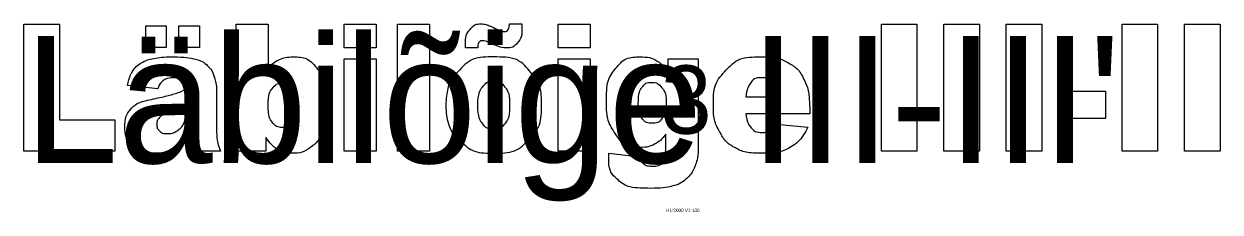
# Model space of a CAD drawing. Extents: x 532503 to 539665, y 6557663 to 6561526.
# Drawn here: x 537545.4 to 537645.4, y 6560010.9 to 6560026.6 of the extents above; entities that cross this region are included whole.
import ezdxf

# ---------------------------------------------------------------- set-up
doc = ezdxf.new("R2010")
doc.units = 0
doc.layers.add('ABIJOONIS', color=7, linetype='Continuous')
doc.layers.add('Lõige', color=7, linetype='Continuous')

msp = doc.modelspace()

# ---------------------------------------------------------------- linework, layer by layer
at = {"layer": 'Lõige'}
for points in [[(537545.37, 6560026.55), (537548.33, 6560026.55), (537548.33, 6560018.57), (537552.96, 6560018.57), (537552.96, 6560015.95), (537545.37, 6560015.95), (537545.37, 6560026.55)], [(537555.56, 6560026.41), (537557.26, 6560026.41), (537557.26, 6560024.61), (537555.56, 6560024.61), (537555.56, 6560026.41)], [(537558.33, 6560026.41), (537560.05, 6560026.41), (537560.05, 6560024.61), (537558.33, 6560024.61), (537558.33, 6560026.41)], [(537563.12, 6560026.55), (537565.81, 6560026.55), (537565.81, 6560022.88)], [(537565.61, 6560017.09), (537565.61, 6560015.95), (537563.12, 6560015.95), (537563.12, 6560026.55)], [(537572.15, 6560026.55), (537574.82, 6560026.55), (537574.82, 6560024.56), (537572.15, 6560024.56), (537572.15, 6560026.55)], [(537576.62, 6560026.55), (537579.29, 6560026.55), (537579.29, 6560015.95), (537576.62, 6560015.95), (537576.62, 6560026.55)], [(537585.98, 6560026.57), (537587.02, 6560026.57)], [(537590.05, 6560026.55), (537592.72, 6560026.55), (537592.72, 6560024.56), (537590.05, 6560024.56), (537590.05, 6560026.55)], [(537617.09, 6560026.55), (537620.07, 6560026.55), (537620.07, 6560015.95), (537617.09, 6560015.95), (537617.09, 6560026.55)], [(537622.32, 6560026.55), (537625.29, 6560026.55), (537625.29, 6560015.95), (537622.32, 6560015.95), (537622.32, 6560026.55)], [(537627.54, 6560026.55), (537630.51, 6560026.55), (537630.51, 6560015.95), (537627.54, 6560015.95), (537627.54, 6560026.55)], [(537637.23, 6560026.55), (537640.2, 6560026.55), (537640.2, 6560015.95), (537637.23, 6560015.95), (537637.23, 6560026.55)], [(537642.45, 6560026.55), (537645.42, 6560026.55), (537645.42, 6560015.95), (537642.45, 6560015.95), (537642.45, 6560026.55)], [(537583.33, 6560024.58), (537582.31, 6560024.58)], [(537572.15, 6560023.64), (537574.82, 6560023.64), (537574.82, 6560015.95), (537572.15, 6560015.95), (537572.15, 6560023.64)], [(537590.05, 6560023.64), (537592.72, 6560023.64), (537592.72, 6560015.95), (537590.05, 6560015.95), (537590.05, 6560023.64)], [(537599.26, 6560023.64), (537601.76, 6560023.64), (537601.76, 6560016.39), (537601.76, 6560016.05)], [(537599.26, 6560022.5), (537599.26, 6560023.64)], [(537556.58, 6560021.14), (537554.03, 6560021.43)], [(537561.49, 6560020.98), (537561.49, 6560017.59)], [(537605.76, 6560020.47), (537608.38, 6560020.47)], [(537631.95, 6560020.95), (537635.83, 6560020.95), (537635.83, 6560018.68), (537631.95, 6560018.68), (537631.95, 6560020.95)], [(537558.89, 6560019.13), (537558.89, 6560019.6)], [(537611.1, 6560019.4), (537611.1, 6560019.07)], [(537611.1, 6560019.07), (537605.76, 6560019.07)], [(537608.33, 6560018.21), (537610.95, 6560017.94)], [(537599.07, 6560016.21), (537599.07, 6560017.37)], [(537561.82, 6560015.95), (537559.32, 6560015.95)], [(537594.3, 6560015.78), (537596.89, 6560015.46)]]:
    msp.add_lwpolyline(points, dxfattribs=at)
for points in [[(537582.31, 6560024.58), (537582.3, 6560024.75), (537582.3, 6560024.88), (537582.3, 6560025.65), (537582.69, 6560026.11), (537583.07, 6560026.57), (537583.6, 6560026.57), (537583.83, 6560026.57), (537584.04, 6560026.51), (537584.24, 6560026.45), (537584.78, 6560026.2), (537585.33, 6560025.94), (537585.58, 6560025.94), (537585.76, 6560025.94), (537585.86, 6560026.08), (537585.97, 6560026.21), (537585.98, 6560026.57)], [(537587.02, 6560026.57), (537587.03, 6560026.38), (537587.03, 6560026.24), (537587.03, 6560025.44), (537586.66, 6560025), (537586.29, 6560024.56), (537585.72, 6560024.56), (537585.3, 6560024.56), (537584.45, 6560024.94), (537583.93, 6560025.17), (537583.74, 6560025.17), (537583.55, 6560025.17), (537583.44, 6560025.04), (537583.34, 6560024.91), (537583.33, 6560024.58)], [(537554.03, 6560021.43), (537554.18, 6560022.17), (537554.45, 6560022.6), (537554.72, 6560023.03), (537555.23, 6560023.34), (537555.6, 6560023.56), (537556.24, 6560023.69), (537556.88, 6560023.81), (537557.63, 6560023.81), (537558.82, 6560023.81), (537559.55, 6560023.66), (537560.27, 6560023.51), (537560.76, 6560023.04), (537561.1, 6560022.72), (537561.29, 6560022.12), (537561.49, 6560021.52), (537561.49, 6560020.98)], [(537565.81, 6560022.88), (537566.2, 6560023.35), (537566.71, 6560023.58), (537567.22, 6560023.81), (537567.83, 6560023.81), (537569.1, 6560023.81), (537569.94, 6560022.8), (537570.77, 6560021.79), (537570.77, 6560019.9), (537570.77, 6560018.65), (537570.39, 6560017.69), (537570.01, 6560016.73), (537569.34, 6560016.26), (537568.67, 6560015.78), (537567.85, 6560015.78), (537567.15, 6560015.78), (537566.56, 6560016.11), (537566.13, 6560016.37), (537565.61, 6560017.09)], [(537580.67, 6560019.77), (537580.67, 6560021.53), (537581.75, 6560022.67), (537582.82, 6560023.81), (537584.64, 6560023.81), (537586.73, 6560023.81), (537587.8, 6560022.47), (537588.66, 6560021.39), (537588.66, 6560019.82), (537588.66, 6560018.05), (537587.59, 6560016.91), (537586.53, 6560015.78), (537584.65, 6560015.78), (537582.98, 6560015.78), (537581.94, 6560016.72), (537580.67, 6560017.89), (537580.67, 6560019.77)], [(537599.07, 6560017.37), (537598.68, 6560016.85), (537598.28, 6560016.62), (537597.67, 6560016.26), (537596.96, 6560016.26), (537595.56, 6560016.26), (537594.71, 6560017.61), (537594.1, 6560018.56), (537594.1, 6560020.13), (537594.1, 6560021.93), (537594.88, 6560022.87), (537595.67, 6560023.81), (537596.94, 6560023.81), (537597.75, 6560023.81), (537598.27, 6560023.51), (537598.8, 6560023.2), (537599.26, 6560022.5)], [(537610.95, 6560017.94), (537610.35, 6560016.79), (537609.5, 6560016.28), (537608.64, 6560015.78), (537607.05, 6560015.78), (537605.67, 6560015.78), (537604.88, 6560016.21), (537604.08, 6560016.64), (537603.56, 6560017.58), (537603.04, 6560018.52), (537603.04, 6560019.78), (537603.04, 6560021.58), (537604.09, 6560022.7), (537605.13, 6560023.81), (537606.97, 6560023.81), (537608.47, 6560023.81), (537609.33, 6560023.31), (537610.19, 6560022.81), (537610.65, 6560021.87), (537611.1, 6560020.92), (537611.1, 6560019.4)], [(537559.32, 6560015.95), (537559.17, 6560016.25), (537559.13, 6560016.41), (537559.08, 6560016.56), (537559.04, 6560016.89), (537558.51, 6560016.34), (537558, 6560016.1), (537557.29, 6560015.78), (537556.35, 6560015.78), (537555.11, 6560015.78), (537554.47, 6560016.42), (537553.82, 6560017.05), (537553.82, 6560017.98), (537553.82, 6560018.86), (537554.29, 6560019.42), (537554.75, 6560019.99), (537556, 6560020.26), (537557.5, 6560020.59), (537557.94, 6560020.73), (537558.39, 6560020.86), (537558.89, 6560021.08), (537558.89, 6560021.62), (537558.68, 6560021.84), (537558.48, 6560022.06), (537557.97, 6560022.06), (537557.32, 6560022.06), (537556.99, 6560021.82), (537556.74, 6560021.64), (537556.58, 6560021.14)], [(537565.79, 6560019.81), (537565.79, 6560018.82), (537566.12, 6560018.38), (537566.46, 6560017.93), (537566.97, 6560017.93), (537567.45, 6560017.93), (537567.77, 6560018.37), (537568.1, 6560018.81), (537568.1, 6560019.84), (537568.1, 6560020.75), (537567.78, 6560021.18), (537567.46, 6560021.61), (537567.01, 6560021.61), (537566.47, 6560021.61), (537566.13, 6560021.16), (537565.79, 6560020.72), (537565.79, 6560019.81)], [(537583.34, 6560019.78), (537583.34, 6560018.75), (537583.72, 6560018.26), (537584.09, 6560017.77), (537584.66, 6560017.77), (537585.24, 6560017.77), (537585.61, 6560018.26), (537585.98, 6560018.74), (537585.98, 6560019.81), (537585.98, 6560020.81), (537585.6, 6560021.29), (537585.23, 6560021.78), (537584.68, 6560021.78), (537584.1, 6560021.78), (537583.72, 6560021.29), (537583.34, 6560020.79), (537583.34, 6560019.78)], [(537596.76, 6560019.91), (537596.76, 6560019.08), (537597.08, 6560018.67), (537597.4, 6560018.27), (537597.92, 6560018.27), (537598.42, 6560018.27), (537598.75, 6560018.69), (537599.09, 6560019.1), (537599.09, 6560019.95), (537599.09, 6560020.79), (537598.74, 6560021.23), (537598.38, 6560021.68), (537597.87, 6560021.68), (537597.37, 6560021.68), (537597.06, 6560021.27), (537596.76, 6560020.86), (537596.76, 6560019.91)], [(537608.38, 6560020.47), (537608.3, 6560021.33), (537607.97, 6560021.7), (537607.63, 6560022.07), (537607.08, 6560022.07), (537606.45, 6560022.07), (537606.07, 6560021.51), (537605.83, 6560021.16), (537605.76, 6560020.47)], [(537558.89, 6560019.6), (537558.34, 6560019.38), (537557.74, 6560019.21), (537556.93, 6560018.98), (537556.71, 6560018.74), (537556.49, 6560018.51), (537556.49, 6560018.2), (537556.49, 6560017.85), (537556.71, 6560017.63), (537556.93, 6560017.41), (537557.36, 6560017.41), (537557.8, 6560017.41), (537558.18, 6560017.65), (537558.56, 6560017.89), (537558.72, 6560018.23), (537558.89, 6560018.58), (537558.89, 6560019.13)], [(537605.76, 6560019.07), (537605.83, 6560018.36), (537606.11, 6560018.01), (537606.49, 6560017.51), (537607.11, 6560017.51), (537607.51, 6560017.51), (537607.86, 6560017.72), (537608.08, 6560017.86), (537608.33, 6560018.21)], [(537561.49, 6560017.59), (537561.49, 6560017.05), (537561.55, 6560016.74), (537561.62, 6560016.43), (537561.82, 6560015.95)], [(537596.89, 6560015.46), (537596.99, 6560015.06), (537597.19, 6560014.91), (537597.48, 6560014.69), (537597.93, 6560014.69), (537598.5, 6560014.69), (537598.78, 6560015.03), (537599.07, 6560015.37), (537599.07, 6560016.21)], [(537601.76, 6560016.05), (537601.76, 6560015.32), (537601.49, 6560014.67), (537601.21, 6560014.01), (537600.75, 6560013.61), (537600.28, 6560013.2), (537599.57, 6560013.02), (537598.87, 6560012.84), (537597.95, 6560012.84), (537595.86, 6560012.84), (537595.07, 6560013.54), (537594.29, 6560014.23), (537594.29, 6560015.39), (537594.29, 6560015.54), (537594.3, 6560015.78)]]:
    msp.add_open_spline(points, degree=3, dxfattribs=at)

# ---------------------------------------------------------------- texts
at = {"layer": 'ABIJOONIS'}
for s, height, p in [('3', 5.7, (537598.65, 6560017.4)), ('H1:2000 V1:100', 0.28, (537599.09, 6560010.86))]:
    msp.add_text(s, height=height, dxfattribs=at).set_placement(p)
at = {"layer": 'Lõige'}
msp.add_text("Läbilõige III-III'", height=10.6, dxfattribs=at).set_placement((537545.39, 6560014.95))

doc.saveas('drawing.dxf')
